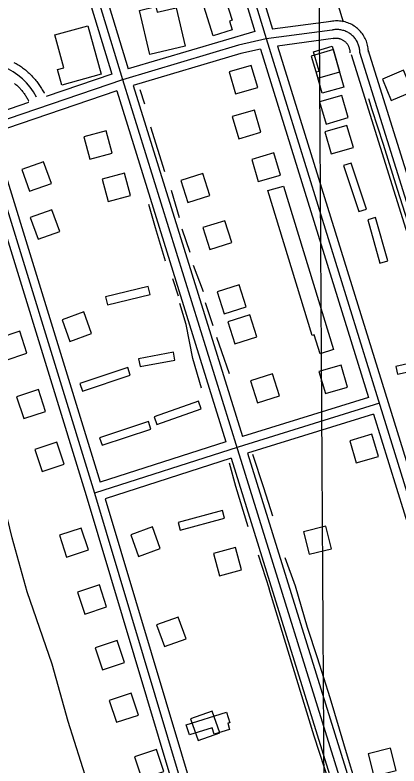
# Model space of a CAD drawing. Extents: x 3477039 to 3515015, y 546746 to 572297.
# Drawn here: x 3507022 to 3507688, y 565660 to 566963 of the extents above; entities that cross this region are included whole.
import ezdxf

# ---------------------------------------------------------------- set-up
doc = ezdxf.new("R2010")
doc.units = 0
for name, color, linetype in [('V-BLDG-OTLN', 7, 'Continuous'), ('V-GRID-MAJR', 7, 'Continuous'), ('V-ROAD-CNTR', 7, 'Continuous'), ('V-TOPO-SHOR', 7, 'Continuous')]:
    doc.layers.add(name, color=color, linetype=linetype)

msp = doc.modelspace()

# ---------------------------------------------------------------- linework, layer by layer
at = {"layer": 'V-BLDG-OTLN'}
for points in [[(3507340.109, 567008.407), (3507372.5530000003, 567019.066), (3507377.417, 567003.6), (3507382.345, 567005.15), (3507398.485, 566953.836), (3507393.9590000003, 566952.412), (3507398.751, 566937.183), (3507365.775, 566926.81)], [(3507255.60845064, 566894.5461845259), (3507237.6874864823, 566970.75403211), (3507266.091429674, 566977.4330187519), (3507268.341425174, 566967.86403789), (3507301.6053586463, 566975.6860222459), (3507317.275327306, 566909.047155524)], [(3507147.920666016, 566944.1290853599), (3507171.1536195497, 566860.3022530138), (3507103.0537557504, 566841.428290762), (3507095.5907706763, 566868.355236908), (3507106.675748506, 566871.427230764), (3507090.906780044, 566928.328116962)], [(3507535.9078900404, 566891.6111903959), (3507547.101867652, 566853.2092672), (3507585.503790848, 566864.402244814), (3507574.3098132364, 566902.80416801)], [(3507572.338, 566908.687), (3507592.453, 566837.5750000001), (3507555.153, 566827.023), (3507544.676, 566864.061), (3507549.4760000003, 566865.421), (3507539.93, 566899.17)], [(3507442.93807598, 566837.177299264), (3507431.716098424, 566875.571222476), (3507393.322175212, 566864.3492449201), (3507404.5441527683, 566825.955321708)], [(3507659.378643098, 566851.6522703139), (3507674.7286123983, 566814.7143441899), (3507711.6655385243, 566830.0633134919), (3507696.316569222, 566867.001239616)], [(3507550.5218608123, 566812.155349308), (3507561.715838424, 566773.753426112), (3507600.1177616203, 566784.9464037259), (3507588.9237840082, 566823.3483269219)], [(3507448.5220648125, 566759.4084548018), (3507437.300087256, 566797.8023780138), (3507398.9061640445, 566786.5804004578), (3507410.1281416, 566748.1864772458)], [(3507559.5068428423, 566760.2144531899), (3507570.7008204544, 566721.8125299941), (3507609.10274365, 566733.005507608), (3507597.908766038, 566771.407430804)], [(3507190.085581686, 566723.1495273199), (3507179.7236024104, 566761.783450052), (3507141.08867968, 566751.4214707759), (3507151.450658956, 566712.787548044)], [(3507482.4119970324, 566685.106603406), (3507471.190019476, 566723.500526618), (3507432.796096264, 566712.278549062), (3507444.01807382, 566673.88462585)], [(3507033.619894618, 566694.835583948), (3507047.1578675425, 566657.1956592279), (3507084.796792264, 566670.7336321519), (3507071.259819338, 566708.3725568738)], [(3507618.803724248, 566621.7767300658), (3507632.0776977, 566626.2267211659), (3507605.3147512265, 566706.0695614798), (3507592.040777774, 566701.61957038)], [(3507222.0075178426, 566649.762674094), (3507211.645538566, 566688.3965968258), (3507173.0106158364, 566678.0346175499), (3507183.372595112, 566639.400694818)], [(3507309.690342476, 566675.62962236), (3507321.784318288, 566637.5016986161), (3507359.912242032, 566649.5966744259), (3507347.817266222, 566687.7245981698)], [(3507487.917, 566666.167), (3507574.544, 566382.214), (3507551.168, 566375.083), (3507541.092, 566408.111), (3507537.342, 566406.966), (3507460.6010000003, 566658.522)], [(3507048.100865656, 566611.4917506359), (3507061.6388385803, 566573.8518259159), (3507099.277763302, 566587.3897988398), (3507085.7407903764, 566625.028723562)], [(3507347.9152660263, 566593.9237857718), (3507360.009241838, 566555.7958620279), (3507398.1371655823, 566567.890837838), (3507386.0421897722, 566606.0187615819)], [(3507655.20765144, 566532.570908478), (3507668.6776245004, 566536.386900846), (3507647.38766708, 566611.528750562), (3507633.9176940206, 566607.712758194)], [(3507256.194449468, 566478.11501739), (3507252.86845612, 566491.71499019), (3507178.850604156, 566473.6130263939), (3507182.1765975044, 566460.0130535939)], [(3507372.7882162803, 566482.6890082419), (3507384.882192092, 566444.561084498), (3507423.0101158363, 566456.656060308), (3507410.9151400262, 566494.7839840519)], [(3507103.335755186, 566434.1311053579), (3507116.8737281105, 566396.4911806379), (3507154.512652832, 566410.0291535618), (3507140.975679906, 566447.668078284)], [(3507391.3471791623, 566430.5541125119), (3507403.441154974, 566392.4261887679), (3507441.5690787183, 566404.5211645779), (3507429.4741029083, 566442.649088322)], [(3507042.4218770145, 566376.03522155), (3507029.8759021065, 566414.0171455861), (3506991.8939780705, 566401.4701706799), (3507004.4409529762, 566363.488246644)], [(3507299.3283632, 566364.1922452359), (3507296.7293683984, 566377.9482177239), (3507236.3604891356, 566366.5412405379), (3507238.9604839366, 566352.7852680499)], [(3507754.518452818, 566354.9382637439), (3507751.433458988, 566368.5942364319), (3507682.683596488, 566353.0672674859), (3507685.76759032, 566339.4112947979)], [(3507560.3738411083, 566305.998361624), (3507598.8317641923, 566316.996339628), (3507587.833786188, 566355.454262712), (3507549.375863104, 566344.456284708)], [(3507221.849518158, 566337.706298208), (3507217.43352699, 566350.992271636), (3507134.4566929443, 566323.4133267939), (3507138.8726841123, 566310.1273533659)], [(3507430.401101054, 566327.9943176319), (3507442.4950768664, 566289.866393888), (3507480.6230006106, 566301.9613696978), (3507468.5280248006, 566340.089293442)], [(3507074.8778121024, 566274.9894236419), (3507062.331837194, 566312.971347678), (3507024.3499131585, 566300.424372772), (3507036.8968880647, 566262.4424487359)], [(3507344.9992718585, 566279.5494145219), (3507340.311281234, 566292.7413881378), (3507263.157435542, 566265.3264429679), (3507267.845426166, 566252.134469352)], [(3507257.7254464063, 566244.2794850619), (3507253.32345521, 566257.5694584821), (3507168.420625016, 566229.4515147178), (3507172.822616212, 566216.1615412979)], [(3507652.4706569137, 566196.8455799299), (3507641.248679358, 566235.2395031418), (3507602.854756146, 566224.017525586), (3507614.0767337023, 566185.6236023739)], [(3507106.825748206, 566183.396606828), (3507094.279773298, 566221.378530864), (3507056.297849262, 566208.831555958), (3507068.8448241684, 566170.849631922)], [(3507385.491190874, 566089.4877946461), (3507381.865198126, 566103.009767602), (3507305.0053518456, 566082.399808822), (3507308.631344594, 566068.877835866)], [(3507149.364663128, 566034.567904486), (3507136.81868822, 566072.549828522), (3507098.8367641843, 566060.002853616), (3507111.38373909, 566022.02092958)], [(3507222.579516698, 566060.9658516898), (3507236.117489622, 566023.32592697), (3507273.756414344, 566036.8638998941), (3507260.219441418, 566074.5028246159)], [(3507522.4339169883, 566065.7838420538), (3507532.23789738, 566027.0039196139), (3507571.0178198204, 566036.806900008), (3507561.2148394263, 566075.5868224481)], [(3507415.04813176, 566000.227973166), (3507404.686152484, 566038.8618958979), (3507366.051229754, 566028.499916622), (3507376.4132090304, 565989.8659938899)], [(3507180.7826002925, 565935.9201017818), (3507168.2366253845, 565973.9020258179), (3507130.2547013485, 565961.3550509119), (3507142.8016762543, 565923.3731268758)], [(3507267.519426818, 565904.4361647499), (3507281.0573997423, 565866.7962400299), (3507318.696324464, 565880.3342129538), (3507305.1593515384, 565917.973137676)], [(3507211.660538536, 565839.1992952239), (3507199.114563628, 565877.18121926), (3507161.132639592, 565864.634244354), (3507173.6796144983, 565826.652320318)], [(3507235.826490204, 565748.1164773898), (3507223.280515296, 565786.0984014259), (3507185.29859126, 565773.5514265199), (3507197.845566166, 565735.5695024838)], [(3507326.23330939, 565741.49649063), (3507339.7712823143, 565703.8565659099), (3507377.410207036, 565717.3945388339), (3507363.87323411, 565755.0334635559)], [(3507319.09, 565731.061), (3507388.876, 565752.792), (3507394.477, 565734.804), (3507390.92, 565733.697), (3507394.184, 565723.219), (3507367.6380000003, 565714.953), (3507364.163, 565726.111), (3507324.843, 565713.866)], [(3507279.850402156, 565650.0656734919), (3507267.304427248, 565688.047597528), (3507229.322503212, 565675.500622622), (3507241.869478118, 565637.518698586)], [(3507634.976691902, 565680.5346125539), (3507644.780672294, 565641.7546901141), (3507683.5605947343, 565651.5576705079), (3507673.7576143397, 565690.337592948)]]:
    msp.add_lwpolyline(points, close=True, dxfattribs=at)
at = {"layer": 'V-GRID-MAJR'}
msp.add_spline([(3507641.796, 552264.599), (3507603.9, 558323.61), (3507565.9930000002, 564384.554), (3507528.086, 570445.515), (3507528.074, 570447.432)], degree=3, dxfattribs=at)
at = {"layer": 'V-ROAD-CNTR'}
for points in [[(3507031.745898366, 567429.9071138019), (3507208.075545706, 566850.9022718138), (3507407.70314645, 566208.836555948), (3507797.6103666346, 564955.02806357), (3508067.1238276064, 564072.167829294), (3508228.55650474, 563545.308883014), (3508482.0259978, 562723.65752632), (3508693.457574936, 562039.9148938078)], [(3507020.9579199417, 567413.8411459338), (3507189.5635827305, 566860.200253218)], [(3507051.455858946, 567416.67314027), (3507218.149525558, 566869.3112349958)], [(3507347.8302661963, 567333.875305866), (3507468.379025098, 566938.223097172)], [(3507319.1323235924, 567325.131323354), (3507438.131085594, 566934.571104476)], [(3507333.481294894, 567329.50331461), (3507457.5670467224, 566922.245129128), (3507655.090651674, 566285.9454017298), (3507848.338265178, 565663.6056464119), (3508239.0284837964, 564407.878157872), (3508479.665002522, 563636.84569994), (3508640.079681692, 563690.3915928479), (3508707.731546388, 563477.2090192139)], [(3507635.1576915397, 566898.5491765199), (3507635.104691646, 566900.6671722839), (3507634.931691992, 566903.1191673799), (3507634.6496925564, 566905.5581625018), (3507634.2576933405, 566907.983157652), (3507633.758694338, 566910.3841528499), (3507633.151695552, 566912.7631480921), (3507632.4366969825, 566915.117143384), (3507631.618698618, 566917.4301387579), (3507630.6987004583, 566919.7041342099), (3507629.6757025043, 566921.9381297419), (3507628.554704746, 566924.121125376), (3507627.336707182, 566926.252121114), (3507626.02270981, 566928.328116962), (3507624.619712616, 566930.340112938), (3507623.126715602, 566932.28910904), (3507621.5467187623, 566934.170105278), (3507619.884722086, 566935.9771016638), (3507618.1427255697, 566937.707098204), (3507616.32272921, 566939.360094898), (3507614.4327329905, 566940.9270917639), (3507612.4767369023, 566942.4060888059), (3507610.45274095, 566943.79908602), (3507608.36774512, 566945.0990834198), (3507606.2297493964, 566946.303081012), (3507604.038753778, 566947.4110787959), (3507601.79775826, 566948.4190767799), (3507599.5197628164, 566949.32407497), (3507597.196767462, 566950.12907336), (3507594.841772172, 566950.826071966), (3507592.4607769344, 566951.418070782), (3507590.05278175, 566951.9020698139), (3507587.6277866, 566952.278069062), (3507585.185791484, 566952.5440685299), (3507582.73779638, 566952.7010682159), (3507580.2788012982, 566952.748068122), (3507577.8228062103, 566952.6830682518), (3507575.376811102, 566952.5100685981), (3507572.9368159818, 566952.226069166), (3507570.585820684, 566951.845069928), (3507569.3028232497, 566951.5900704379)], [(3507570.2488213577, 566951.7470701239), (3507468.379025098, 566938.223097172)], [(3507572.2228174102, 566936.8770998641), (3507457.7420463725, 566921.6801302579), (3507409.5891426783, 566910.4581527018), (3507208.139545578, 566850.695272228), (3506934.691092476, 566757.282459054)], [(3507438.131085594, 566934.571104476), (3507218.149525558, 566869.3112349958)], [(3507620.16272153, 566898.1701772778), (3507620.11772162, 566899.9511737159), (3507619.9927218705, 566901.7291701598), (3507619.7877222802, 566903.4991666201), (3507619.503722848, 566905.258163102), (3507619.1407235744, 566907.0021596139), (3507618.700724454, 566908.7291561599), (3507618.18272549, 566910.4341527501), (3507617.588726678, 566912.11414939), (3507616.920728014, 566913.7651460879), (3507616.178729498, 566915.385142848), (3507615.364731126, 566916.970139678), (3507614.480732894, 566918.5171365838), (3507613.5277348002, 566920.0231335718), (3507612.5087368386, 566921.4841306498), (3507611.424739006, 566922.89912782), (3507610.278741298, 566924.263125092), (3507609.07274371, 566925.5741224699), (3507607.808746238, 566926.8301199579), (3507606.489748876, 566928.0281175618), (3507605.1177516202, 566929.165115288), (3507603.696754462, 566930.240113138), (3507602.228757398, 566931.2501111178), (3507600.7167604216, 566932.193109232), (3507599.1637635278, 566933.0671074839), (3507597.5737667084, 566933.8711058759), (3507595.948769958, 566934.602104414), (3507594.29277327, 566935.2601030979), (3507592.609776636, 566935.8431019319), (3507590.9007800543, 566936.34910092), (3507589.171783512, 566936.77910006), (3507587.4247870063, 566937.1300993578), (3507585.6647905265, 566937.4030988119), (3507583.8927940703, 566937.5960984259), (3507582.114797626, 566937.7100981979), (3507580.333801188, 566937.74409813), (3507578.5518047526, 566937.697098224), (3507576.774808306, 566937.571098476), (3507575.0048118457, 566937.3650988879), (3507573.245815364, 566937.080099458), (3507572.2228174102, 566936.8770998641)], [(3507574.1968134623, 566922.0071296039), (3507477.3380071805, 566909.1501553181)], [(3507603.458754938, 566897.4831786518), (3507603.421755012, 566898.9271757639), (3507603.344755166, 566900.0311735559), (3507603.2167554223, 566901.1321713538), (3507603.040755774, 566902.225169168), (3507602.813756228, 566903.3121669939), (3507602.540756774, 566904.3871648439), (3507602.219757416, 566905.443162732), (3507601.849758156, 566906.4901606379), (3507601.4337589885, 566907.518158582), (3507600.9727599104, 566908.52415657), (3507600.4657609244, 566909.5111545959), (3507599.915762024, 566910.4741526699), (3507599.3237632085, 566911.4101507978), (3507598.6887644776, 566912.320148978), (3507598.013765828, 566913.2011472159), (3507597.301767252, 566914.0481455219), (3507596.5517687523, 566914.8631438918), (3507595.765770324, 566915.645142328), (3507594.9477719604, 566916.388140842), (3507594.093773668, 566917.0951394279), (3507593.20777544, 566917.7661380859), (3507592.295777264, 566918.393136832), (3507591.3567791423, 566918.97913566), (3507590.3887810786, 566919.5231345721), (3507589.399783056, 566920.0231335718), (3507588.3907850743, 566920.477132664), (3507587.356787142, 566920.8881318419), (3507586.313789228, 566921.2491311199), (3507585.250791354, 566921.5641304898), (3507584.173793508, 566921.8321299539), (3507583.08779568, 566922.050129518), (3507581.99279787, 566922.2201291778), (3507580.890800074, 566922.340128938), (3507579.78280229, 566922.4111287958), (3507578.679804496, 566922.4321287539), (3507577.571806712, 566922.4031288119), (3507576.463808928, 566922.3241289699), (3507575.3638111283, 566922.196129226), (3507574.1968134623, 566922.0071296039), (3507573.433814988, 566921.8561299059)], [(3507447.5540667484, 566903.9041658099), (3507413.428135, 566895.9511817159), (3507226.975507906, 566840.6372923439)], [(3507447.5540667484, 566903.9041658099), (3507635.340691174, 566298.973375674)], [(3507477.3380071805, 566909.1501553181), (3507669.415623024, 566290.393392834), (3507857.4732469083, 565684.76660409)], [(3508025.320911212, 565662.548648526), (3507838.7492843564, 566250.5484725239), (3507634.4766929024, 566902.65416831)], [(3507992.040977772, 565668.2416371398), (3507810.1373415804, 566241.5284905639), (3507605.848750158, 566893.6861862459)], [(3508640.079681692, 563690.3915928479), (3508510.1449415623, 564098.4557767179), (3508405.1801514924, 564430.0261135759), (3508205.212551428, 565058.2458571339), (3508013.5519347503, 565650.042673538), (3507824.443312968, 566246.038481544), (3507620.16272153, 566898.1701772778)], [(3507019.9579219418, 566880.638212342), (3507021.9039180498, 566879.5782144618), (3507023.7569143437, 566878.528216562), (3507025.5919106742, 566877.452218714), (3507027.482906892, 566876.3002210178), (3507029.277903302, 566875.1442233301), (3507031.06389973, 566873.9752256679), (3507032.847896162, 566872.7442281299), (3507034.60389265, 566871.502230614), (3507036.3688891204, 566870.1962332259), (3507038.064885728, 566868.8872358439), (3507039.7178824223, 566867.578238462), (3507041.4248790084, 566866.183241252), (3507043.065875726, 566864.7712440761), (3507044.6578725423, 566863.3692468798), (3507046.26886932, 566861.89924982), (3507047.849866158, 566860.3972528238), (3507049.375863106, 566858.8952558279), (3507050.856860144, 566857.3892588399), (3507052.3668571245, 566855.815261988), (3507053.836854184, 566854.202265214), (3507055.261851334, 566852.597268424), (3507056.655848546, 566850.960271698), (3507058.039845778, 566849.2932750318), (3507059.382843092, 566847.5982784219), (3507060.6818404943, 566845.9122817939), (3507061.9788379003, 566844.1652852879), (3507063.240835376, 566842.3932888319), (3507064.441832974, 566840.646292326), (3507065.644830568, 566838.8412959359), (3507066.8058282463, 566837.0142995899), (3507067.946825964, 566835.1583033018), (3507069.0308237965, 566833.3083070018), (3507070.0788217, 566831.4683106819), (3507071.1148196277, 566829.573314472), (3507072.142817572, 566827.6043184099), (3507072.4278170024, 566827.0253195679)], [(3507189.5635827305, 566860.200253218), (3507075.594810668, 566821.267331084)], [(3507020.909920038, 566844.2062852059), (3507022.142917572, 566843.1972872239), (3507023.3699151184, 566842.141289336), (3507024.6359125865, 566841.027291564), (3507025.8249102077, 566839.9432937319), (3507026.991907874, 566838.8332959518), (3507028.1579055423, 566837.6852982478), (3507029.336903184, 566836.4873006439), (3507030.450900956, 566835.325302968), (3507031.5328987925, 566834.1383053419), (3507032.6238966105, 566832.9093077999), (3507033.69389447, 566831.6543103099), (3507034.735892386, 566830.397312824), (3507035.7428903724, 566829.126315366), (3507036.7558883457, 566827.8123179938), (3507037.714886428, 566826.521320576), (3507038.6568845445, 566825.1973232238), (3507039.5958826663, 566823.830325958), (3507040.5028808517, 566822.4693286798), (3507041.369879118, 566821.1083314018), (3507042.222877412, 566819.720334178), (3507043.0508757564, 566818.3063370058), (3507043.8788741, 566816.8503399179), (3507044.6548725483, 566815.431342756), (3507045.3888710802, 566814.026345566), (3507045.519870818, 566813.7613460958)], [(3507226.975507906, 566840.6372923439), (3507416.428129, 566231.2975110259)], [(3507198.3955650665, 566831.515310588), (3506982.836996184, 566757.878457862)], [(3507198.3955650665, 566831.515310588), (3507387.8241862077, 566222.25052912)], [(3507045.29387127, 566810.9163517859), (3506928.8181042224, 566771.1274313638)], [(3506964.2100334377, 566767.3374389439), (3507159.7896422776, 566133.1677072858), (3507348.950263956, 565500.7599721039), (3507575.729810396, 564765.024443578), (3507739.7944822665, 564248.192477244), (3507828.959303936, 563977.839017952), (3507853.7782542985, 563906.68016027)], [(3506982.836996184, 566757.8364579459), (3507169.649622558, 566152.0946694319)], [(3506954.4270530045, 566748.1594772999), (3507145.436670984, 566128.8077160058), (3507332.7822962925, 565502.4689686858)], [(3507654.11765362, 566289.078395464), (3507408.79314427, 566213.236547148), (3507159.7896422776, 566133.1677072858)], [(3507635.340691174, 566298.973375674), (3507416.428129, 566231.2975110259)], [(3507644.2356733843, 566270.322432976), (3507425.336111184, 566202.6505683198)], [(3507644.2356733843, 566270.322432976), (3507830.3103012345, 565671.0826314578)], [(3507387.8241862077, 566222.25052912), (3507169.649622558, 566152.0946694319)], [(3507425.336111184, 566202.6505683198), (3507612.1267376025, 565601.994769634)], [(3507396.7321683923, 566193.6015864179), (3507178.371605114, 566123.3867268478)], [(3507396.7321683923, 566193.6015864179), (3507783.275395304, 564950.611072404), (3507971.999017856, 564332.3973088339)], [(3507178.371605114, 566123.3867268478), (3507363.30323525, 565505.1189633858), (3507590.045781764, 564769.5034346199), (3507750.133461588, 564265.1994432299)]]:
    msp.add_lwpolyline(points, dxfattribs=at)
msp.add_arc((3506962.0277618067, 566771.4460895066), 108.60191263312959, 26.788819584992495, 195.03843625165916, dxfattribs=at)
at = {"layer": 'V-TOPO-SHOR'}
for p, q in [((3507246.862, 566808.229), (3507239.167, 566833.137)), ((3507282.065, 566690.7490000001), (3507257.761, 566768.383)), ((3507307.179, 566611.039), (3507293.433, 566658.358)), ((3507325.808, 566550.8420000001), (3507312.0130000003, 566591.534)), ((3507348.932, 566482.331), (3507331.446, 566528.433)), ((3507305.5330000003, 566474.976), (3507295.8030000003, 566504.871)), ((3507365.912, 566423.387), (3507352.11, 566463.254)), ((3507443.597, 566026.202), (3507463.059, 565966.829))]:
    msp.add_line(p, q, dxfattribs=at)
for points in [[(3507591.866, 566950.62), (3507576.8910000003, 567000.02), (3507548.917, 567085.553), (3507522.987, 567167.34)], [(3507776.149, 566360.688), (3507762.427, 566411.734), (3507739.35, 566486.875), (3507716.691, 566562.428), (3507685.488, 566659.993), (3507661.188, 566738.042), (3507641.736, 566798.657), (3507635.656, 566817.34)], [(3507201.2260000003, 565444.21), (3507157.917, 565598.117), (3507113.7600000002, 565736.8690000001), (3507086.122, 565836.164), (3507042.643, 565962.1140000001), (3507016.629, 566055.421), (3506995.637, 566141.836), (3506960.475, 566252.324), (3506928.586, 566352.532), (3506882.77, 566494.7170000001), (3506864.92, 566561.476), (3506839.398, 566628.339), (3506821.8340000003, 566675.748)], [(3507282.767, 566536.029), (3507265.363, 566593.3200000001), (3507254.054, 566633.993)], [(3507345.409, 566315.625), (3507330.449, 566367.098), (3507318.855, 566426), (3507307.929, 566462.531)], [(3507393.9020000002, 566340.343), (3507380.915, 566378.13), (3507371.98, 566403.0480000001)], [(3507469.194, 566093.34), (3507453.3880000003, 566142.332), (3507434.745, 566200.456)], [(3507393.365, 566185.629), (3507404.676, 566145.365), (3507425.72, 566075.211)], [(3507614.177, 565627.127), (3507597.1720000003, 565682.341), (3507585.04, 565723.85), (3507568.856, 565778.228), (3507546.98, 565847.561), (3507529.543, 565900.291), (3507508.5100000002, 565971.691), (3507490.6350000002, 566021.111)], [(3507578.482, 565596.095), (3507541.1920000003, 565711.519), (3507489.779, 565879.649), (3507463.059, 565966.829)]]:
    msp.add_lwpolyline(points, dxfattribs=at)

doc.saveas('drawing.dxf')
